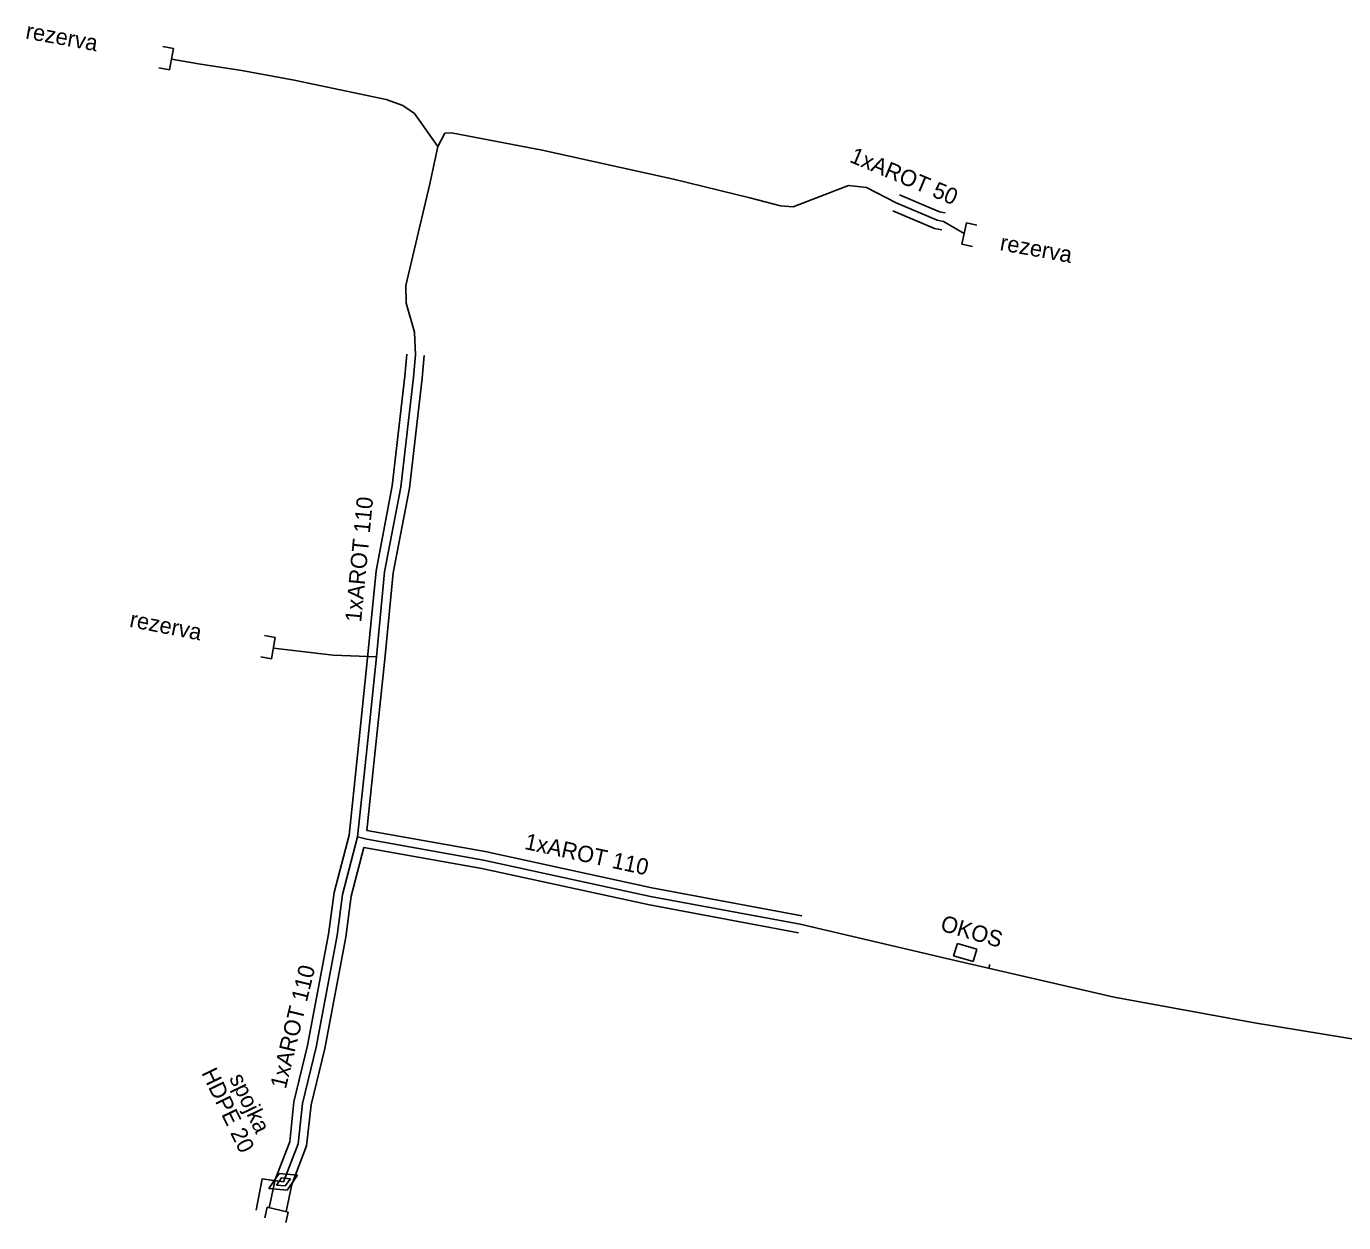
# Model space of a CAD drawing. Extents: x -651943 to -618711, y -1138561 to -1100552.
# Drawn here: x -631634.3 to -631573.6, y -1114758.1 to -1114703 of the extents above; entities that cross this region are included whole.
import ezdxf

# ---------------------------------------------------------------- set-up
doc = ezdxf.new("R2010")
doc.units = 0
for name, color, linetype in [('KT optika', 7, 'Continuous'), ('KT trasa', 7, 'Continuous'), ('KT zařízení', 7, 'Continuous')]:
    doc.layers.add(name, color=color, linetype=linetype)

# ---------------------------------------------------------------- blocks, each defined once
blk = doc.blocks.new('TVREZ')
at = {"layer": 'KT zařízení'}
for p, q in [((-0.05, 0.05), (0, 0.05)), ((0, -0.05), (0, 0.05)), ((-0.05, -0.05), (0, -0.05))]:
    blk.add_line(p, q, dxfattribs=at)
blk = doc.blocks.new('TVSPO_1')
at = {"layer": 'KT zařízení'}
for p, q in [((-0.074, 0.0016), (-0.0005, 0.0439)), ((-0.0005, -0.0409), (-0.074, 0.0016)), ((-0.0353, -0.0001), (0, 0.0203)), ((-0.0005, 0.0439), (0.0728, 0.0015)), ((0.0728, 0.0015), (-0.0005, -0.0409)), ((0, 0.0203), (0.0353, 0.0001)), ((0.0353, 0.0001), (0, -0.0204)), ((0, -0.0204), (-0.0353, -0.0001))]:
    blk.add_line(p, q, dxfattribs=at)

msp = doc.modelspace()

# ---------------------------------------------------------------- linework, layer by layer
at = {"layer": 'KT optika'}
for p, q in [((-631620.18, -1114731.95), (-631622.939, -1114731.621)), ((-631618.19, -1114732.03), (-631620.18, -1114731.95)), ((-631618.67, -1114736.61), (-631618.19, -1114732.03)), ((-631619.06, -1114740.33), (-631618.67, -1114736.61)), ((-631618.63, -1114740.44), (-631619.06, -1114740.33)), ((-631613.25, -1114741.4), (-631618.63, -1114740.44)), ((-631605.54, -1114743.07), (-631613.25, -1114741.4)), ((-631598.64, -1114744.36), (-631605.54, -1114743.07)), ((-631591.69, -1114745.98), (-631598.64, -1114744.36)), ((-631584.16, -1114747.72), (-631591.69, -1114745.98)), ((-631589.941, -1114746.384), (-631589.901, -1114746.209)), ((-631577.68, -1114748.9), (-631584.16, -1114747.72)), ((-631572.35, -1114749.78), (-631577.68, -1114748.9))]:
    msp.add_line(p, q, dxfattribs=at)
at = {"layer": 'KT trasa'}
for p, q in [((-631626.31, -1114704.7), (-631627.64, -1114704.47)), ((-631624.4, -1114704.99), (-631626.31, -1114704.7)), ((-631621.99, -1114705.44), (-631624.4, -1114704.99)), ((-631617.74, -1114706.33), (-631621.99, -1114705.44)), ((-631616.97, -1114706.6), (-631617.74, -1114706.33)), ((-631616.44, -1114706.98), (-631616.97, -1114706.6)), ((-631615.35, -1114708.49), (-631616.44, -1114706.98)), ((-631615.35, -1114708.49), (-631615.03, -1114707.88)), ((-631615.03, -1114707.88), (-631614.72, -1114707.86)), ((-631614.72, -1114707.86), (-631610.54, -1114708.66)), ((-631615.72, -1114710.21), (-631615.35, -1114708.49)), ((-631610.54, -1114708.66), (-631604.48, -1114710)), ((-631604.48, -1114710), (-631600.97, -1114710.86)), ((-631616.84, -1114714.9), (-631615.72, -1114710.21)), ((-631598.96, -1114711.28), (-631596.42, -1114710.3)), ((-631596.42, -1114710.3), (-631595.59, -1114710.38)), ((-631595.59, -1114710.38), (-631594.22, -1114711.1)), ((-631600.97, -1114710.86), (-631599.55, -1114711.23)), ((-631599.55, -1114711.23), (-631598.96, -1114711.28)), ((-631594.22, -1114711.1), (-631592.33, -1114711.89)), ((-631592.33, -1114711.89), (-631592.03, -1114711.95)), ((-631592.03, -1114711.95), (-631591.08, -1114712.51)), ((-631616.82, -1114715.72), (-631616.84, -1114714.9)), ((-631616.44, -1114717.06), (-631616.82, -1114715.72)), ((-631616.39, -1114718.1), (-631616.44, -1114717.06)), ((-631616.48, -1114719.13), (-631616.39, -1114718.1)), ((-631617.06, -1114724.2), (-631616.48, -1114719.13)), ((-631617.81, -1114728.11), (-631617.06, -1114724.2)), ((-631618.19, -1114732.03), (-631617.81, -1114728.11)), ((-631620.18, -1114731.95), (-631622.939, -1114731.621)), ((-631618.19, -1114732.03), (-631620.18, -1114731.95)), ((-631618.67, -1114736.61), (-631618.19, -1114732.03)), ((-631619.06, -1114740.33), (-631618.67, -1114736.61)), ((-631619.06, -1114740.33), (-631619.75, -1114742.98)), ((-631618.63, -1114740.44), (-631619.06, -1114740.33)), ((-631613.25, -1114741.4), (-631618.63, -1114740.44)), ((-631605.54, -1114743.07), (-631613.25, -1114741.4)), ((-631619.75, -1114742.98), (-631620, -1114744.88)), ((-631598.64, -1114744.36), (-631605.54, -1114743.07)), ((-631591.69, -1114745.98), (-631598.64, -1114744.36)), ((-631620, -1114744.88), (-631620.97, -1114750.02)), ((-631584.16, -1114747.72), (-631591.69, -1114745.98)), ((-631589.941, -1114746.384), (-631589.901, -1114746.209)), ((-631577.68, -1114748.9), (-631584.16, -1114747.72)), ((-631572.35, -1114749.78), (-631577.68, -1114748.9)), ((-631620.97, -1114750.02), (-631621.6, -1114752.62)), ((-631621.6, -1114752.62), (-631621.8, -1114754.48)), ((-631621.8, -1114754.48), (-631622.48, -1114756.24)), ((-631623.742, -1114757.536), (-631623.467, -1114756.101)), ((-631622.48, -1114756.24), (-631623.467, -1114756.101))]:
    msp.add_line(p, q, dxfattribs=at)
at = {"layer": 'KT zařízení'}
for p, q in [((-631594.065, -1114710.73), (-631592.211, -1114711.505)), ((-631594.065, -1114710.73), (-631592.211, -1114711.505)), ((-631594.374, -1114711.469), (-631592.448, -1114712.274)), ((-631594.374, -1114711.469), (-631592.448, -1114712.274)), ((-631592.211, -1114711.505), (-631591.951, -1114711.557)), ((-631592.211, -1114711.505), (-631591.951, -1114711.557)), ((-631592.448, -1114712.274), (-631592.108, -1114712.342)), ((-631592.448, -1114712.274), (-631592.108, -1114712.342)), ((-631616.877, -1114719.085), (-631616.788, -1114718.065)), ((-631616.877, -1114719.085), (-631616.788, -1114718.065)), ((-631616.082, -1114719.174), (-631615.991, -1114718.134)), ((-631616.082, -1114719.174), (-631615.991, -1114718.134)), ((-631617.456, -1114724.144), (-631616.877, -1114719.085)), ((-631617.456, -1114724.144), (-631616.877, -1114719.085)), ((-631616.663, -1114724.255), (-631616.082, -1114719.174)), ((-631616.663, -1114724.255), (-631616.082, -1114719.174)), ((-631618.207, -1114728.059), (-631617.456, -1114724.144)), ((-631618.207, -1114728.059), (-631617.456, -1114724.144)), ((-631617.412, -1114728.16), (-631616.663, -1114724.255)), ((-631617.412, -1114728.16), (-631616.663, -1114724.255)), ((-631618.596, -1114732.078), (-631618.207, -1114728.059)), ((-631618.596, -1114732.078), (-631618.207, -1114728.059)), ((-631617.783, -1114731.981), (-631617.412, -1114728.16)), ((-631617.783, -1114731.981), (-631617.412, -1114728.16)), ((-631619.067, -1114736.568), (-631618.596, -1114732.078)), ((-631619.067, -1114736.568), (-631618.596, -1114732.078)), ((-631618.272, -1114736.651), (-631617.783, -1114731.981)), ((-631618.272, -1114736.651), (-631617.783, -1114731.981)), ((-631619.453, -1114740.254), (-631619.067, -1114736.568)), ((-631619.453, -1114740.254), (-631619.067, -1114736.568)), ((-631618.627, -1114740.034), (-631618.272, -1114736.651)), ((-631618.627, -1114740.034), (-631618.272, -1114736.651)), ((-631619.453, -1114740.254), (-631620.142, -1114742.9)), ((-631619.453, -1114740.254), (-631620.142, -1114742.9)), ((-631613.178, -1114741.006), (-631618.627, -1114740.034)), ((-631613.178, -1114741.006), (-631618.627, -1114740.034)), ((-631618.774, -1114740.82), (-631619.357, -1114743.059)), ((-631618.774, -1114740.82), (-631619.357, -1114743.059)), ((-631613.321, -1114741.793), (-631618.774, -1114740.82)), ((-631613.321, -1114741.793), (-631618.774, -1114740.82)), ((-631605.487, -1114742.672), (-631613.178, -1114741.006)), ((-631605.487, -1114742.672), (-631613.178, -1114741.006)), ((-631605.592, -1114743.467), (-631613.321, -1114741.793)), ((-631605.592, -1114743.467), (-631613.321, -1114741.793)), ((-631598.566, -1114743.966), (-631605.487, -1114742.672)), ((-631598.566, -1114743.966), (-631605.487, -1114742.672)), ((-631620.142, -1114742.9), (-631620.393, -1114744.807)), ((-631620.142, -1114742.9), (-631620.393, -1114744.807)), ((-631619.357, -1114743.059), (-631619.606, -1114744.952)), ((-631619.357, -1114743.059), (-631619.606, -1114744.952)), ((-631598.713, -1114744.753), (-631605.592, -1114743.467)), ((-631598.713, -1114744.753), (-631605.592, -1114743.467)), ((-631620.393, -1114744.807), (-631621.364, -1114749.948)), ((-631620.393, -1114744.807), (-631621.364, -1114749.948)), ((-631619.606, -1114744.952), (-631620.575, -1114750.091)), ((-631619.606, -1114744.952), (-631620.575, -1114750.091)), ((-631591.57, -1114745.81), (-631591.39, -1114745.24)), ((-631591.57, -1114745.81), (-631591.39, -1114745.24)), ((-631591.39, -1114745.24), (-631590.5, -1114745.5)), ((-631591.39, -1114745.24), (-631590.5, -1114745.5)), ((-631590.66, -1114746.07), (-631591.57, -1114745.81)), ((-631590.66, -1114746.07), (-631591.57, -1114745.81)), ((-631590.5, -1114745.5), (-631590.66, -1114746.07)), ((-631590.5, -1114745.5), (-631590.66, -1114746.07)), ((-631621.364, -1114749.948), (-631621.994, -1114752.55)), ((-631621.364, -1114749.948), (-631621.994, -1114752.55)), ((-631620.575, -1114750.091), (-631621.205, -1114752.689)), ((-631620.575, -1114750.091), (-631621.205, -1114752.689)), ((-631621.994, -1114752.55), (-631622.191, -1114754.382)), ((-631621.994, -1114752.55), (-631622.191, -1114754.382)), ((-631621.205, -1114752.689), (-631621.408, -1114754.577)), ((-631621.205, -1114752.689), (-631621.408, -1114754.577)), ((-631622.191, -1114754.382), (-631622.863, -1114756.122)), ((-631622.191, -1114754.382), (-631622.863, -1114756.122)), ((-631621.408, -1114754.577), (-631622.096, -1114756.357)), ((-631621.408, -1114754.577), (-631622.096, -1114756.357)), ((-631623.135, -1114757.437), (-631622.863, -1114756.122)), ((-631623.135, -1114757.437), (-631622.863, -1114756.122)), ((-631622.352, -1114757.599), (-631622.096, -1114756.357)), ((-631622.352, -1114757.599), (-631622.096, -1114756.357))]:
    msp.add_line(p, q, dxfattribs=at)

# ---------------------------------------------------------------- block references
for name, p, xscale, yscale, rotation in [('TVREZ', (-631627.64, -1114704.47), 9.999999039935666, 9.999999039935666, -10.546753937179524), ('TVREZ', (-631627.64, -1114704.47), 9.999999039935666, 9.999999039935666, -10.546753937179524), ('TVREZ', (-631591.08, -1114712.51), 10.00001687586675, 10.000016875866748, 168.19977983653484), ('TVREZ', (-631591.08, -1114712.51), 10.00001687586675, 10.000016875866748, 168.19977983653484), ('TVREZ', (-631622.939, -1114731.621), 10.0000164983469, 10.0000164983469, -9.689222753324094), ('TVREZ', (-631622.939, -1114731.621), 10.0000164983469, 10.0000164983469, -9.689222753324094), ('TVSPO_1', (-631622.48, -1114756.24), 10.000023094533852, 10.00002309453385, 24.873586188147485), ('TVREZ', (-631622.744, -1114757.518), 9.99998007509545, 9.99998007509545, 77.39418534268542), ('TVREZ', (-631622.744, -1114757.518), 9.99998007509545, 9.99998007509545, 77.39418534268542)]:
    msp.add_blockref(name, p, dxfattribs=dict(at, xscale=xscale, yscale=yscale, rotation=rotation))

# ---------------------------------------------------------------- texts
for s, rotation, p in [('rezerva', 349.72545, (-631634.406, -1114703.511)), ('rezerva', 349.72545, (-631634.406, -1114703.511)), ('1xAROT 50', 337.31434, (-631596.408, -1114709.195)), ('1xAROT 50', 337.31434, (-631596.408, -1114709.195)), ('rezerva', 349.68785, (-631589.464, -1114713.269)), ('rezerva', 349.68785, (-631589.464, -1114713.269)), ('1xAROT 110', 84.47155, (-631618.895, -1114730.454)), ('1xAROT 110', 84.47155, (-631618.895, -1114730.454)), ('rezerva', 348.99953, (-631629.613, -1114730.638)), ('rezerva', 348.99953, (-631629.613, -1114730.638)), ('1xAROT 110', 347.77761, (-631611.395, -1114740.881)), ('1xAROT 110', 347.77761, (-631611.395, -1114740.881)), ('OKOS', 343.71508, (-631592.223, -1114744.635)), ('OKOS', 343.71508, (-631592.223, -1114744.635)), ('1xAROT 110', 76.38939, (-631622.371, -1114751.982)), ('1xAROT 110', 76.38939, (-631622.371, -1114751.982)), ('HDPE 20', 295.73071, (-631626.276, -1114751.206)), ('spojka', 295.73071, (-631624.993, -1114751.452))]:
    msp.add_text(s, height=0.75, rotation=rotation, dxfattribs=at).set_placement(p)

doc.saveas('drawing.dxf')
